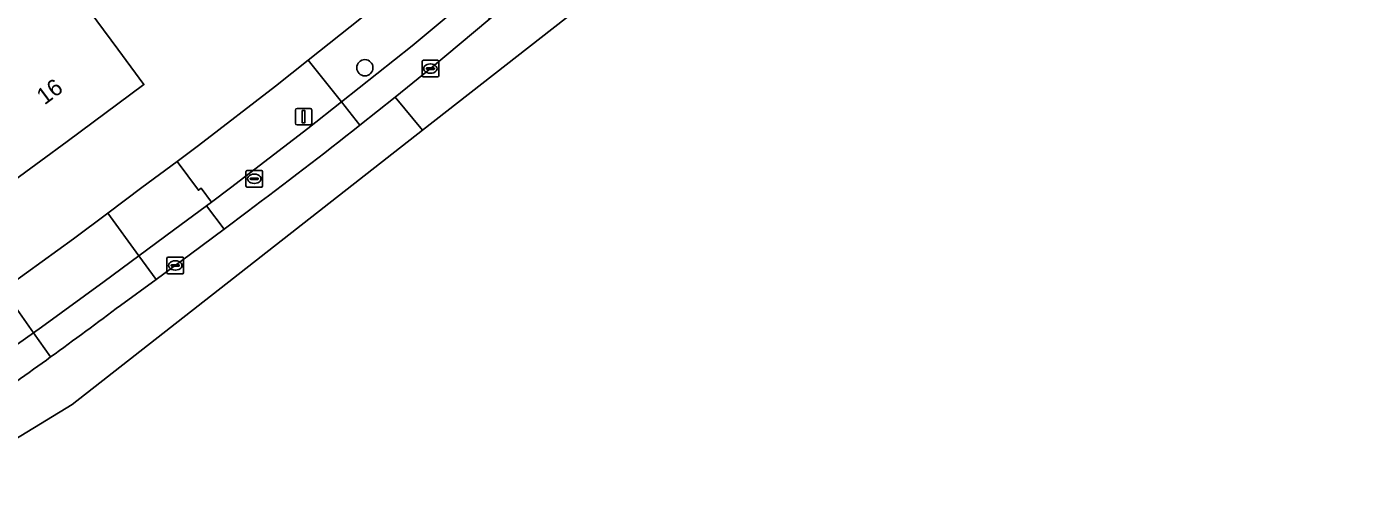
# Model space of a CAD drawing. Extents: x 156702 to 158052, y 387630 to 388992.
# Drawn here: x 157520.1 to 157599.6, y 387843.1 to 387870.4 of the extents above; entities that cross this region are included whole.
import ezdxf

# ---------------------------------------------------------------- set-up
doc = ezdxf.new("R2010")
doc.units = 0
for name, color, linetype in [('IMGEO_Boom', 7, 'Continuous'), ('IMGEO_Brandkraan', 7, 'Continuous'), ('IMGEO_Erf', 7, 'Continuous'), ('IMGEO_Kolk', 7, 'Continuous'), ('IMGEO_Lichtmast', 7, 'Continuous'), ('IMGEO_Pand', 7, 'Continuous'), ('IMGEO_Pand_nummerreeks', 7, 'Continuous'), ('IMGEO_Parkeervlak_open', 7, 'Continuous'), ('IMGEO_Rijbaan_lokaal_open', 7, 'Continuous'), ('IMGEO_Voetpad_open', 7, 'Continuous')]:
    doc.layers.add(name, color=color, linetype=linetype)

msp = doc.modelspace()

# ---------------------------------------------------------------- linework, layer by layer
at = {"layer": 'IMGEO_Boom'}
msp.add_circle((157540.452, 387867.941), 0.489, dxfattribs=at)
at = {"layer": 'IMGEO_Brandkraan'}
for p, q in [((157533.297, 387860.84), (157533.297, 387861.692)), ((157533.372, 387861.766), (157534.224, 387861.766)), ((157533.599, 387861.309), (157533.997, 387861.309)), ((157533.785, 387861.546), (157533.81, 387861.546)), ((157534.298, 387861.692), (157534.298, 387860.84)), ((157534.224, 387860.766), (157533.372, 387860.766)), ((157533.556, 387861.26), (157533.556, 387861.272)), ((157533.994, 387861.223), (157533.596, 387861.223)), ((157533.808, 387860.986), (157533.783, 387860.986)), ((157534.04, 387861.272), (157534.04, 387861.26))]:
    msp.add_line(p, q, dxfattribs=at)
for points in [[(157533.297, 387860.84), (157533.297, 387861.692)], [(157533.372, 387861.766), (157534.224, 387861.766)], [(157534.298, 387861.692), (157534.298, 387860.84)], [(157534.224, 387860.766), (157533.372, 387860.766)]]:
    msp.add_lwpolyline(points, dxfattribs=at)
for centre, radius, start, end in [((157533.374, 387861.69), 0.0765, 91.55205, 178.44795), ((157533.374, 387861.69), 0.0765, 91.55205, 178.44795), ((157533.596, 387861.269), 0.0403, 85.87752, 175.75265), ((157534.001, 387861.271), 0.0386, 1.73085, 96.63898), ((157534.222, 387861.69), 0.0765, 1.55205, 88.44795), ((157534.222, 387861.69), 0.0765, 1.55205, 88.44795), ((157533.374, 387860.842), 0.0765, 181.55205, 268.44795), ((157533.374, 387860.842), 0.0765, 181.55205, 268.44795), ((157533.593, 387861.259), 0.0366, 178.93798, 274.71019), ((157533.997, 387861.266), 0.043, 264.86636, 352.45326), ((157534.222, 387860.842), 0.0765, 271.55205, 358.44795), ((157534.222, 387860.842), 0.0765, 271.55205, 358.44795)]:
    msp.add_arc(centre, radius, start, end, dxfattribs=at)
for centre, major_axis, ratio, start_param, end_param in [((157533.784, 387861.266), (-0.387, 0.002), 0.722429, 4.712389, 7.853982), ((157533.809, 387861.266), (-0.39, 0.002), 0.717154, 1.570796, 4.712389)]:
    msp.add_ellipse(centre, major_axis=major_axis, ratio=ratio, start_param=start_param, end_param=end_param, dxfattribs=at)
at = {"layer": 'IMGEO_Erf'}
for points in [[(157519.15, 387854.92), (157522.927, 387857.658), (157524.976, 387859.201), (157527.024, 387860.744), (157529.155, 387862.308), (157530.45, 387863.258), (157535.077, 387866.836), (157537.046, 387868.396), (157541.523, 387871.943), (157544.63, 387874.546), (157544.783, 387874.674), (157549.538, 387878.658), (157556.012, 387884.082), (157565.798, 387892.267), (157566.283, 387892.678), (157570.926, 387896.615), (157571.324, 387896.952), (157575.881, 387900.795), (157577.159, 387901.855), (157579.986, 387904.199), (157584.032, 387907.609), (157585.134, 387906.15), (157590.77, 387910.755), (157603.872, 387921.744)], [(157512.006, 387887.368), (157525.577, 387869.057), (157527.152, 387866.931), (157522.544, 387863.503), (157519.359, 387861.18)]]:
    msp.add_lwpolyline(points, dxfattribs=at)
at = {"layer": 'IMGEO_Kolk'}
for p, q in [((157543.896, 387867.463), (157543.896, 387868.315)), ((157543.971, 387868.389), (157544.823, 387868.389)), ((157544.155, 387867.883), (157544.155, 387867.895)), ((157544.593, 387867.846), (157544.195, 387867.846)), ((157544.198, 387867.932), (157544.596, 387867.932)), ((157544.384, 387868.169), (157544.409, 387868.169)), ((157544.639, 387867.895), (157544.639, 387867.883)), ((157544.897, 387868.315), (157544.897, 387867.463)), ((157544.823, 387867.389), (157543.971, 387867.389)), ((157544.407, 387867.609), (157544.382, 387867.609)), ((157528.617, 387856.55), (157529.469, 387856.55)), ((157528.542, 387855.624), (157528.542, 387856.476)), ((157528.801, 387856.044), (157528.801, 387856.056)), ((157529.239, 387856.007), (157528.841, 387856.007)), ((157528.844, 387856.093), (157529.242, 387856.093)), ((157529.053, 387855.77), (157529.028, 387855.77)), ((157529.03, 387856.33), (157529.055, 387856.33)), ((157529.285, 387856.056), (157529.285, 387856.044)), ((157529.543, 387856.476), (157529.543, 387855.624)), ((157529.469, 387855.55), (157528.617, 387855.55))]:
    msp.add_line(p, q, dxfattribs=at)
for points in [[(157543.896, 387867.463), (157543.896, 387868.315)], [(157543.971, 387868.389), (157544.823, 387868.389)], [(157544.897, 387868.315), (157544.897, 387867.463)], [(157544.823, 387867.389), (157543.971, 387867.389)], [(157528.617, 387856.55), (157529.469, 387856.55)], [(157528.542, 387855.624), (157528.542, 387856.476)], [(157529.543, 387856.476), (157529.543, 387855.624)], [(157529.469, 387855.55), (157528.617, 387855.55)]]:
    msp.add_lwpolyline(points, dxfattribs=at)
for centre, radius, start, end in [((157543.973, 387868.313), 0.0765, 91.55205, 178.44795), ((157543.973, 387868.313), 0.0765, 91.55205, 178.44795), ((157544.195, 387867.892), 0.0403, 85.87752, 175.75265), ((157544.192, 387867.882), 0.0366, 178.93798, 274.71019), ((157544.596, 387867.889), 0.043, 264.86636, 352.45326), ((157544.6, 387867.894), 0.0386, 1.73085, 96.63898), ((157544.821, 387868.313), 0.0765, 1.55205, 88.44795), ((157544.821, 387868.313), 0.0765, 1.55205, 88.44795), ((157543.973, 387867.465), 0.0765, 181.55205, 268.44795), ((157543.973, 387867.465), 0.0765, 181.55205, 268.44795), ((157544.821, 387867.465), 0.0765, 271.55205, 358.44795), ((157544.821, 387867.465), 0.0765, 271.55205, 358.44795), ((157528.619, 387856.474), 0.0765, 91.55205, 178.44795), ((157528.619, 387856.474), 0.0765, 91.55205, 178.44795), ((157529.467, 387856.474), 0.0765, 1.55205, 88.44795), ((157529.467, 387856.474), 0.0765, 1.55205, 88.44795), ((157528.841, 387856.053), 0.0403, 85.87752, 175.75265), ((157528.838, 387856.043), 0.0366, 178.93798, 274.71019), ((157529.242, 387856.05), 0.043, 264.86636, 352.45326), ((157529.246, 387856.055), 0.0386, 1.73085, 96.63898), ((157528.619, 387855.626), 0.0765, 181.55205, 268.44795), ((157528.619, 387855.626), 0.0765, 181.55205, 268.44795), ((157529.467, 387855.626), 0.0765, 271.55205, 358.44795), ((157529.467, 387855.626), 0.0765, 271.55205, 358.44795)]:
    msp.add_arc(centre, radius, start, end, dxfattribs=at)
for centre, major_axis, ratio, start_param, end_param in [((157544.383, 387867.889), (-0.387, 0.002), 0.722429, 4.712389, 7.853982), ((157544.408, 387867.889), (-0.39, 0.002), 0.717154, 1.570796, 4.712389), ((157529.029, 387856.05), (-0.387, 0.002), 0.722429, 4.712389, 7.853982), ((157529.054, 387856.05), (-0.39, 0.002), 0.717154, 1.570796, 4.712389)]:
    msp.add_ellipse(centre, major_axis=major_axis, ratio=ratio, start_param=start_param, end_param=end_param, dxfattribs=at)
at = {"layer": 'IMGEO_Lichtmast'}
for p, q in [((157536.269, 387864.599), (157536.269, 387865.399)), ((157536.269, 387865.399), (157536.269, 387864.599)), ((157536.369, 387865.499), (157537.159, 387865.499)), ((157537.159, 387865.499), (157536.369, 387865.499)), ((157537.259, 387865.399), (157537.259, 387864.599)), ((157537.259, 387864.599), (157537.259, 387865.399)), ((157537.159, 387864.499), (157536.369, 387864.499)), ((157536.369, 387864.499), (157537.159, 387864.499))]:
    msp.add_line(p, q, dxfattribs=at)
msp.add_lwpolyline([(157536.689, 387865.374), (157536.839, 387865.374), (157536.839, 387864.624), (157536.689, 387864.624), (157536.689, 387865.374)], dxfattribs=at)
for centre, start, end in [((157536.369, 387865.399), 90, 180), ((157536.369, 387865.399), 90, 180), ((157537.159, 387865.399), 0, 90), ((157537.159, 387865.399), 360, 90), ((157536.369, 387864.599), 180, 270), ((157536.369, 387864.599), 180, 270), ((157537.159, 387864.599), 270, 0), ((157537.159, 387864.599), 270, 0)]:
    msp.add_arc(centre, 0.1, start, end, dxfattribs=at)
at = {"layer": 'IMGEO_Pand'}
msp.add_lwpolyline([(157512.006, 387887.368), (157511.446, 387888.12), (157508.498, 387885.926), (157509.184, 387885.004), (157504.321, 387881.385), (157508.361, 387875.957), (157513.436, 387879.738), (157514.151, 387879.918), (157514.654, 387879.922), (157515.331, 387879.664), (157515.877, 387879.23), (157516.399, 387878.638), (157517.209, 387877.329), (157517.919, 387875.546), (157518.427, 387873.505), (157518.204, 387873.34), (157513.121, 387869.551), (157519.359, 387861.18), (157522.544, 387863.503), (157527.152, 387866.931), (157525.577, 387869.057)], close=True, dxfattribs=at)
at = {"layer": 'IMGEO_Parkeervlak_open'}
for points in [[(157547.965, 387870.875), (157546.829, 387872.231), (157546.665, 387872.093), (157543.289, 387869.262), (157539.036, 387865.884), (157540.149, 387864.479), (157541.217, 387865.324), (157542.281, 387866.174), (157543.341, 387867.029), (157544.398, 387867.888)], [(157531.982, 387858.239), (157530.923, 387859.645), (157528.935, 387858.179), (157526.848, 387856.632), (157527.887, 387855.207), (157529.967, 387856.723)]]:
    msp.add_lwpolyline(points, close=True, dxfattribs=at)
msp.add_lwpolyline([(157521.545, 387850.545), (157520.517, 387852.001), (157516.36, 387849.065), (157517.402, 387847.609)], dxfattribs=at)
msp.add_arc((157355.093, 388081.035), 284.309, 304.81221, 305.83554, dxfattribs=at)
at = {"layer": 'IMGEO_Rijbaan_lokaal_open'}
for points in [[(157543.925, 387864.194), (157554.626, 387872.571), (157658.238, 387959.617), (157654.36, 387964.093)], [(157652.194, 387958.294), (157652.019, 387958.134), (157650.994, 387957.28), (157610.522, 387923.276), (157605.897, 387919.391), (157595.414, 387910.583), (157592.733, 387908.347), (157587.171, 387903.71), (157587.035, 387903.596), (157580.354, 387898.001), (157574.13, 387892.788), (157569.499, 387888.91), (157559.184, 387880.271), (157552.71, 387874.849), (157547.965, 387870.875), (157544.398, 387867.888), (157543.341, 387867.029), (157542.281, 387866.174), (157543.925, 387864.194)], [(157393.08, 387676.277), (157404.023, 387683.166), (157415.846, 387729.438), (157428.091, 387777.362), (157443.622, 387799.36), (157522.839, 387847.686), (157543.925, 387864.194), (157542.281, 387866.174), (157541.217, 387865.324), (157540.149, 387864.479)], [(157533.363, 387859.279), (157531.982, 387858.239), (157529.967, 387856.723), (157527.887, 387855.207), (157525.751, 387853.65)]]:
    msp.add_lwpolyline(points, dxfattribs=at)
for centre, radius, start, end in [((157342.11, 388115.892), 320.044, 306.69706, 308.22764), ((157362.675, 388070.149), 271.045, 305.88333, 306.98847), ((157355.093, 388081.035), 284.309, 304.81221, 305.83554)]:
    msp.add_arc(centre, radius, start, end, dxfattribs=at)
at = {"layer": 'IMGEO_Voetpad_open'}
for points in [[(157546.665, 387872.093), (157546.829, 387872.231), (157544.783, 387874.674), (157544.63, 387874.546), (157541.523, 387871.943), (157537.046, 387868.396), (157539.036, 387865.884), (157543.289, 387869.262)], [(157537.016, 387864.28), (157539.036, 387865.884), (157537.046, 387868.396), (157535.077, 387866.836), (157530.45, 387863.258), (157529.155, 387862.308), (157530.436, 387860.571), (157530.603, 387860.695), (157531.217, 387859.862), (157532.369, 387860.712)], [(157530.923, 387859.645), (157531.217, 387859.862), (157530.603, 387860.695), (157530.436, 387860.571), (157529.155, 387862.308), (157527.024, 387860.744), (157524.976, 387859.201), (157526.848, 387856.632), (157528.935, 387858.179)], [(157524.771, 387855.091), (157526.848, 387856.632), (157524.976, 387859.201), (157522.927, 387857.658), (157519.15, 387854.92), (157518.688, 387854.594), (157520.517, 387852.001), (157520.994, 387852.338)], [(157520.517, 387852.001), (157518.688, 387854.594), (157514.513, 387851.648), (157516.36, 387849.065)]]:
    msp.add_lwpolyline(points, close=True, dxfattribs=at)
for points in [[(157540.149, 387864.479), (157539.036, 387865.884), (157537.016, 387864.28), (157532.369, 387860.712), (157531.217, 387859.862), (157530.923, 387859.645), (157531.982, 387858.239), (157533.363, 387859.279)], [(157525.751, 387853.65), (157527.887, 387855.207), (157526.848, 387856.632), (157524.771, 387855.091), (157520.994, 387852.338), (157520.517, 387852.001), (157521.545, 387850.545)]]:
    msp.add_lwpolyline(points, dxfattribs=at)
for centre, radius, start, end in [((157342.11, 388115.892), 320.044, 306.69706, 308.22764), ((157362.675, 388070.149), 271.045, 305.88333, 306.98847)]:
    msp.add_arc(centre, radius, start, end, dxfattribs=at)

# ---------------------------------------------------------------- texts
at = {"layer": 'IMGEO_Pand_nummerreeks'}
msp.add_text('16', height=1, rotation=36.64638, dxfattribs=at).set_placement((157521.176, 387865.672))

doc.saveas('drawing.dxf')
